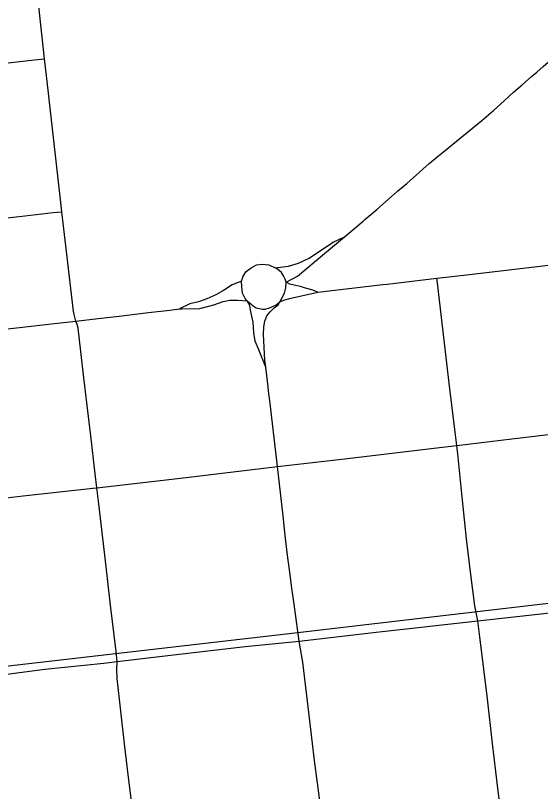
# Model space of a CAD drawing. Extents: x -1.4 to 35.4, y 0 to 22.
# Drawn here: x 13.3566 to 13.5868, y 19.3135 to 19.6537 of the extents above; entities that cross this region are included whole.
import ezdxf

# ---------------------------------------------------------------- set-up
doc = ezdxf.new("R2010")
doc.units = 0
for name, color, linetype in [('GM_X_City_Street', 7, 'Continuous'), ('GM_X_County_Road', 7, 'Continuous'), ('GM_X_Rail_Line', 7, 'Continuous'), ('GM_X_Township_Road', 7, 'Continuous'), ('GM_X_US_Route', 7, 'Continuous')]:
    doc.layers.add(name, color=color, linetype=linetype)

msp = doc.modelspace()

# ---------------------------------------------------------------- linework, layer by layer
at = {"layer": 'GM_X_City_Street'}
for points in [[(13.38304, 19.51968), (13.38229, 19.52259), (13.38199, 19.52409), (13.37838, 19.5552), (13.37694, 19.56766), (13.37632, 19.57304), (13.37262, 19.60534), (13.3701, 19.62733), (13.36929, 19.63474), (13.36662, 19.65902)], [(13.28878, 19.62557), (13.2974, 19.62654), (13.30724, 19.62764), (13.33015, 19.63022), (13.34293, 19.63171), (13.36488, 19.63424), (13.36929, 19.63474)], [(13.51962, 19.53596), (13.54138, 19.53851), (13.55564, 19.54018), (13.58784, 19.54399), (13.62183, 19.54803), (13.63446, 19.54962), (13.67702, 19.55447), (13.69998, 19.5572), (13.72603, 19.56031), (13.73524, 19.5614), (13.7539, 19.5636), (13.76675, 19.56506), (13.77338, 19.56582), (13.77882, 19.56647), (13.80297, 19.56935), (13.82736, 19.57228)], [(13.29629, 19.55822), (13.30879, 19.55975), (13.32876, 19.56218), (13.34355, 19.56389), (13.35821, 19.56558), (13.37315, 19.56724), (13.37694, 19.56766)], [(13.4892, 19.53245), (13.48649, 19.5334), (13.48376, 19.53409), (13.48159, 19.53485), (13.47886, 19.53551), (13.47689, 19.5359), (13.47525, 19.53672), (13.47482, 19.53807), (13.47409, 19.53958), (13.4732, 19.54096), (13.47242, 19.54175), (13.47153, 19.54254), (13.47047, 19.54309)], [(13.55942, 19.38827), (13.55805, 19.39481), (13.55624, 19.40854), (13.55434, 19.4243), (13.55205, 19.44685), (13.55057, 19.46156), (13.55012, 19.46518), (13.54925, 19.47216), (13.54678, 19.49255), (13.54473, 19.51006), (13.54177, 19.53521), (13.54138, 19.53851)], [(13.4892, 19.53245), (13.51765, 19.53573), (13.51962, 19.53596)], [(13.45816, 19.52854), (13.45972, 19.52729), (13.46075, 19.52643), (13.46213, 19.52558), (13.46355, 19.5252), (13.46496, 19.525), (13.46607, 19.525), (13.46836, 19.52565), (13.4709, 19.52686), (13.47257, 19.52812), (13.47425, 19.52892), (13.47669, 19.52955), (13.4892, 19.53245)], [(13.47147, 19.45596), (13.50219, 19.45953), (13.54007, 19.46397), (13.55012, 19.46518), (13.57423, 19.46809), (13.62988, 19.47466), (13.63128, 19.47483), (13.67509, 19.47993), (13.70718, 19.48385), (13.72981, 19.48661), (13.78146, 19.49269), (13.7872, 19.49333), (13.81204, 19.49629), (13.84321, 19.49992), (13.87032, 19.50311), (13.90526, 19.50714), (13.94627, 19.51191), (13.97735, 19.51559), (14.01031, 19.51948), (14.07978, 19.5277), (14.08404, 19.52818)], [(13.40118, 19.37046), (13.40066, 19.37484), (13.39828, 19.39515), (13.39598, 19.41463), (13.39293, 19.44072), (13.39224, 19.44661), (13.39153, 19.45268), (13.38964, 19.46945), (13.38661, 19.49477), (13.38404, 19.51667), (13.38364, 19.51823), (13.38304, 19.51968)], [(13.57699, 19.23682), (13.57671, 19.23946), (13.57499, 19.25549), (13.57244, 19.27669), (13.57046, 19.29453), (13.56903, 19.30695), (13.56867, 19.31017), (13.568, 19.31615), (13.56578, 19.33457), (13.56356, 19.35405), (13.56027, 19.38126), (13.55942, 19.38827)], [(13.42267, 19.18289), (13.42094, 19.19587), (13.41872, 19.21362), (13.41807, 19.21847), (13.4147, 19.24897), (13.41231, 19.26977), (13.41039, 19.28582), (13.40968, 19.29134), (13.40886, 19.2978), (13.4064, 19.31733), (13.40439, 19.33436), (13.40121, 19.36299), (13.40105, 19.36717), (13.40118, 19.37046)]]:
    msp.add_lwpolyline(points, dxfattribs=at)
at = {"layer": 'GM_X_County_Road'}
for points in [[(13.45574, 19.53723), (13.45165, 19.53557), (13.4478, 19.53307), (13.44445, 19.53122), (13.44053, 19.52951), (13.43682, 19.52815), (13.43304, 19.52722), (13.4285, 19.52502)], [(13.42949, 19.52504), (13.43739, 19.52516), (13.44353, 19.52684), (13.44766, 19.52829), (13.45058, 19.52886), (13.45401, 19.52894), (13.45816, 19.52854)], [(13.38304, 19.51968), (13.39276, 19.52081), (13.40201, 19.52187), (13.41492, 19.52348), (13.42432, 19.52455)], [(13.42432, 19.52455), (13.4285, 19.52502), (13.42949, 19.52504)], [(13.30306, 19.51085), (13.32581, 19.51321), (13.34237, 19.51519), (13.35828, 19.51695), (13.37366, 19.51864), (13.38304, 19.51968)], [(13.39224, 19.44661), (13.429, 19.45084), (13.47147, 19.45596)], [(13.31208, 19.43753), (13.32255, 19.43876), (13.35995, 19.44303), (13.39045, 19.4464), (13.39224, 19.44661)], [(13.55942, 19.38827), (13.59619, 19.39239), (13.63503, 19.3969), (13.63902, 19.39738)], [(13.48099, 19.37933), (13.51602, 19.38343), (13.55942, 19.38827)], [(13.40118, 19.37046), (13.42338, 19.37303), (13.45729, 19.37704), (13.48099, 19.37933)], [(13.31996, 19.36133), (13.3293, 19.36244), (13.35276, 19.36495), (13.3694, 19.36708), (13.39532, 19.36979), (13.40118, 19.37046)]]:
    msp.add_lwpolyline(points, dxfattribs=at)
at = {"layer": 'GM_X_Rail_Line'}
msp.add_lwpolyline([(13.15424, 19.34564), (13.47912, 19.38301), (13.79657, 19.42015), (14.08413, 19.45864), (14.31888, 19.524)], dxfattribs=at)
at = {"layer": 'GM_X_Township_Road'}
msp.add_lwpolyline([(13.49092, 19.30088), (13.49016, 19.30838), (13.48901, 19.31717), (13.48777, 19.32712), (13.48539, 19.34701), (13.48258, 19.37024), (13.48099, 19.37933)], dxfattribs=at)
at = {"layer": 'GM_X_US_Route'}
for points in [[(13.50981, 19.56418), (13.51506, 19.56869), (13.52152, 19.57438), (13.52406, 19.57669), (13.52814, 19.58007), (13.53803, 19.58881), (13.54138, 19.59154), (13.54425, 19.59389), (13.54999, 19.59864), (13.56108, 19.60764), (13.56628, 19.61207), (13.57085, 19.61626), (13.57497, 19.62001), (13.57873, 19.62323), (13.58293, 19.62687), (13.58526, 19.62888), (13.58802, 19.63132), (13.59035, 19.63331), (13.59926, 19.64105), (13.60783, 19.64825), (13.61042, 19.65043), (13.61849, 19.65735)], [(13.50091, 19.55662), (13.50907, 19.56354), (13.50981, 19.56418)], [(13.46641, 19.49954), (13.4633, 19.50708), (13.46166, 19.51086), (13.46113, 19.51461), (13.46074, 19.51921), (13.45988, 19.52323), (13.45922, 19.52704), (13.45816, 19.52854), (13.45732, 19.52967), (13.45613, 19.53197), (13.45587, 19.53467), (13.45574, 19.53723), (13.4564, 19.53934), (13.45771, 19.54138), (13.45988, 19.54309), (13.46232, 19.54433), (13.46481, 19.5446), (13.46771, 19.5444), (13.47047, 19.54309), (13.47626, 19.54374), (13.48073, 19.54506), (13.4854, 19.54729), (13.4904, 19.55065), (13.49585, 19.55433), (13.50091, 19.55662)], [(13.46828, 19.52374), (13.46999, 19.52545), (13.47183, 19.52685), (13.47316, 19.52913), (13.47449, 19.53192), (13.47519, 19.53432), (13.47525, 19.53672), (13.48032, 19.53933), (13.49209, 19.5494), (13.50091, 19.55662)], [(13.46641, 19.49954), (13.46597, 19.50259), (13.4653, 19.5138), (13.46556, 19.51715), (13.46594, 19.51969), (13.46682, 19.52203), (13.46828, 19.52374)], [(13.46771, 19.48782), (13.46735, 19.49089), (13.46683, 19.49582), (13.46641, 19.49954)], [(13.48099, 19.37933), (13.47877, 19.39559), (13.47769, 19.40358), (13.47701, 19.40849), (13.47591, 19.41709), (13.47488, 19.4257), (13.4739, 19.43432), (13.47147, 19.45596), (13.4682, 19.48355), (13.46793, 19.48597), (13.46771, 19.48782)], [(13.40118, 19.37046), (13.42338, 19.37303), (13.45729, 19.37704), (13.48099, 19.37933)], [(13.31996, 19.36133), (13.3293, 19.36244), (13.35276, 19.36495), (13.3694, 19.36708), (13.39532, 19.36979), (13.40118, 19.37046)]]:
    msp.add_lwpolyline(points, dxfattribs=at)

doc.saveas('drawing.dxf')
